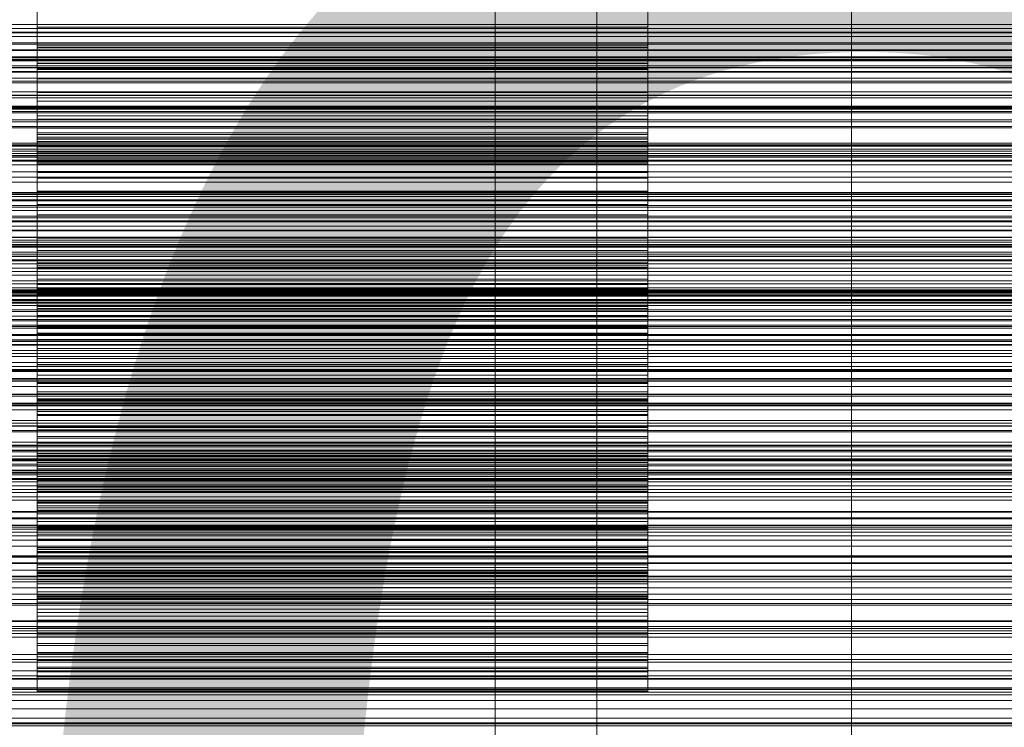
# Model space of a CAD drawing. Header units: millimetres. Extents: x -3490 to 61924, y -72580 to 6847.
# Tile 282 of 656: x 568 to 665, y -33939 to -33869. Entities that reach past the tile are written whole.
import ezdxf

# ---------------------------------------------------------------- set-up
doc = ezdxf.new("R2010")
doc.units = ezdxf.units.MM
for name, color, linetype, lineweight in [('COTAS_O', 1, 'Continuous', 0), ('COTAS_P', 1, 'Continuous', 0), ('frontal_briquetadora', 7, 'Continuous', 0), ('frontal_C01', 7, 'Continuous', 0), ('frontal_C03', 7, 'Continuous', 0), ('frontal_mezcladora', 7, 'Continuous', 0), ('frontal_secador', 7, 'Continuous', 0)]:
    doc.layers.add(name, color=color, linetype=linetype, lineweight=lineweight)
doc.dimstyles.new('R19_100', dxfattribs={"dimtxt": 250, "dimasz": 150, "dimexe": 150, "dimexo": 80, "dimgap": 100, "dimtad": 1, "dimtih": 1, "dimtoh": 1, "dimdsep": 46, "dimcen": 0.09, "dimadec": 0, "dimazin": 0, "dimtfac": 1, "dimtdec": 4, "dimtofl": 0, "dimtmove": 0, "dimatfit": 3, "dimfxl": 1, "dimtolj": 1, "dimtzin": 0, "dimarcsym": 0})

# ---------------------------------------------------------------- blocks, each defined once
blk = doc.blocks.new('DIM_R29_57')
at = {"layer": 'COTAS_O'}
for p, q in [((-1725, -33700), (-1575, -33655)), ((1725, -33700), (1575, -33655)), ((-1725, -34400), (-1725, -33700)), ((-1725, -33700), (1725, -33700)), ((-1725, -33700), (-1575, -33745)), ((1725, -33700), (1575, -33745)), ((1725, -34400), (1725, -33700))]:
    blk.add_line(p, q, dxfattribs=at)
blk.add_text('3450 O', height=250, dxfattribs=at).set_placement((0, -33600))
blk = doc.blocks.new('DIM_R29_58')
at = {"layer": 'COTAS_P'}
for p, q in [((-150, -32300), (550, -32300)), ((550, -32300), (505, -32450)), ((550, -34900), (550, -32300)), ((550, -32300), (595, -32450)), ((550, -34900), (505, -34750)), ((550, -34900), (595, -34750)), ((-150, -34900), (550, -34900))]:
    blk.add_line(p, q, dxfattribs=at)
blk.add_text('2600 P', height=250, rotation=90, dxfattribs=at).set_placement((450, -33600))
blk = doc.blocks.new('DIM_R29_61')
at = {"layer": 'COTAS_O'}
for p, q in [((-650, -34200), (-500, -34155)), ((650, -34200), (500, -34155)), ((-650, -34900), (-650, -34200)), ((-650, -34200), (650, -34200)), ((-650, -34200), (-500, -34245)), ((650, -34200), (500, -34245)), ((650, -34900), (650, -34200))]:
    blk.add_line(p, q, dxfattribs=at)
blk.add_text('1300 O', height=250, dxfattribs=at).set_placement((0, -34100))

msp = doc.modelspace()

# ---------------------------------------------------------------- linework, layer by layer
at = {"layer": 'frontal_briquetadora'}
for p, q in [((570, -33871.73), (570, -33858.775)), ((630, -33871.73), (630, -33858.775)), ((570, -33860.506), (570, -33873.301)), ((630, -33860.506), (630, -33873.301)), ((570, -33867.526), (570, -33869.487)), ((630, -33867.526), (630, -33869.487)), ((570, -33869.757), (570, -33867.894)), ((630, -33869.757), (630, -33867.894)), ((750, -33869.493), (550, -33869.493)), ((630, -33869.487), (570, -33869.487)), ((570, -33869.487), (570, -33871.579)), ((630, -33869.487), (630, -33871.579)), ((750, -33869.887), (550, -33869.887)), ((750, -33870.646), (550, -33870.646)), ((570, -33871.759), (570, -33869.757)), ((630, -33869.757), (570, -33869.757)), ((630, -33871.759), (630, -33869.757)), ((750, -33871.417), (550, -33871.417)), ((630, -33871.579), (570, -33871.579)), ((570, -33871.579), (570, -33873.798)), ((630, -33871.579), (630, -33873.798)), ((750, -33871.969), (550, -33871.969)), ((750, -33872.027), (550, -33872.027)), ((570, -33877.01), (570, -33871.73)), ((630, -33871.73), (570, -33871.73)), ((570, -33873.892), (570, -33871.759)), ((630, -33871.759), (570, -33871.759)), ((630, -33877.01), (630, -33871.73)), ((630, -33873.892), (630, -33871.759)), ((750, -33872.673), (550, -33872.673)), ((750, -33872.882), (550, -33872.882)), ((750, -33873.056), (550, -33873.056)), ((570, -33878.781), (570, -33873.278)), ((630, -33873.278), (570, -33873.278)), ((570, -33873.278), (570, -33884.564)), ((630, -33873.301), (570, -33873.301)), ((570, -33873.301), (570, -33878.809)), ((630, -33878.781), (630, -33873.278)), ((630, -33873.278), (630, -33884.564)), ((630, -33873.301), (630, -33878.809)), ((750, -33873.693), (550, -33873.693)), ((750, -33873.733), (550, -33873.733)), ((630, -33873.798), (570, -33873.798)), ((570, -33873.798), (570, -33880.701)), ((570, -33876.147), (570, -33873.892)), ((630, -33873.892), (570, -33873.892)), ((630, -33873.798), (630, -33880.701)), ((630, -33876.147), (630, -33873.892)), ((750, -33874.764), (550, -33874.764)), ((750, -33875.053), (550, -33875.053)), ((570, -33885.883), (570, -33874.825)), ((630, -33874.825), (570, -33874.825)), ((570, -33874.825), (570, -33880.551)), ((630, -33885.883), (630, -33874.825)), ((630, -33874.825), (630, -33880.551)), ((750, -33876.089), (550, -33876.089)), ((750, -33876.429), (550, -33876.429)), ((570, -33882.966), (570, -33876.147)), ((630, -33876.147), (570, -33876.147)), ((630, -33882.966), (630, -33876.147)), ((750, -33876.669), (550, -33876.669)), ((750, -33876.697), (550, -33876.697)), ((570, -33878.445), (570, -33877.01)), ((630, -33877.01), (570, -33877.01)), ((630, -33878.445), (630, -33877.01)), ((750, -33877.601), (550, -33877.601)), ((750, -33877.61), (550, -33877.61)), ((750, -33877.684), (550, -33877.684)), ((750, -33877.787), (550, -33877.787)), ((750, -33878.013), (550, -33878.013)), ((750, -33878.859), (550, -33878.859)), ((570, -33880.138), (570, -33878.445)), ((630, -33878.445), (570, -33878.445)), ((570, -33879.667), (570, -33878.781)), ((630, -33878.781), (570, -33878.781)), ((630, -33878.809), (570, -33878.809)), ((570, -33878.809), (570, -33880.287)), ((630, -33880.138), (630, -33878.445)), ((630, -33879.667), (630, -33878.781)), ((630, -33878.809), (630, -33880.287)), ((750, -33879.491), (550, -33879.491)), ((750, -33879.628), (550, -33879.628)), ((570, -33880.293), (570, -33879.667)), ((630, -33879.667), (570, -33879.667)), ((570, -33882.009), (570, -33880.138)), ((630, -33880.138), (570, -33880.138)), ((630, -33880.287), (570, -33880.287)), ((570, -33880.287), (570, -33882.02)), ((570, -33880.735), (570, -33880.293)), ((630, -33880.293), (630, -33879.667)), ((630, -33882.009), (630, -33880.138)), ((630, -33880.287), (630, -33882.02)), ((630, -33880.735), (630, -33880.293)), ((750, -33881.145), (550, -33881.145)), ((630, -33880.551), (570, -33880.551)), ((570, -33880.551), (570, -33881.49)), ((630, -33880.701), (570, -33880.701)), ((570, -33880.701), (570, -33880.988)), ((570, -33881.016), (570, -33880.735)), ((630, -33880.735), (570, -33880.735)), ((630, -33880.988), (570, -33880.988)), ((570, -33880.988), (570, -33881.137)), ((570, -33881.148), (570, -33881.016)), ((630, -33881.016), (570, -33881.016)), ((630, -33881.137), (570, -33881.137)), ((570, -33881.137), (570, -33881.148)), ((630, -33881.148), (570, -33881.148)), ((630, -33880.551), (630, -33881.49)), ((630, -33880.701), (630, -33880.988)), ((630, -33881.016), (630, -33880.735)), ((630, -33880.988), (630, -33881.137)), ((630, -33881.148), (630, -33881.016)), ((630, -33881.137), (630, -33881.148)), ((750, -33881.323), (550, -33881.323)), ((750, -33881.413), (550, -33881.413)), ((750, -33881.426), (550, -33881.426)), ((750, -33881.722), (550, -33881.722)), ((750, -33881.93), (550, -33881.93)), ((750, -33882.168), (550, -33882.168)), ((630, -33881.49), (570, -33881.49)), ((570, -33881.49), (570, -33882.172)), ((570, -33884.029), (570, -33882.009)), ((630, -33882.009), (570, -33882.009)), ((630, -33882.02), (570, -33882.02)), ((570, -33882.02), (570, -33883.927)), ((630, -33882.172), (570, -33882.172)), ((570, -33882.172), (570, -33882.674)), ((630, -33881.49), (630, -33882.172)), ((630, -33884.029), (630, -33882.009)), ((630, -33882.02), (630, -33883.927)), ((630, -33882.172), (630, -33882.674)), ((750, -33882.333), (550, -33882.333)), ((750, -33882.477), (550, -33882.477)), ((750, -33882.524), (550, -33882.524)), ((750, -33882.798), (550, -33882.798)), ((630, -33882.674), (570, -33882.674)), ((570, -33882.674), (570, -33883.017)), ((570, -33883.184), (570, -33882.966)), ((630, -33882.966), (570, -33882.966)), ((630, -33883.017), (570, -33883.017)), ((570, -33883.017), (570, -33883.213)), ((570, -33883.267), (570, -33883.184)), ((630, -33883.184), (570, -33883.184)), ((630, -33883.213), (570, -33883.213)), ((570, -33883.213), (570, -33883.267)), ((630, -33882.674), (630, -33883.017)), ((630, -33883.184), (630, -33882.966)), ((630, -33883.017), (630, -33883.213)), ((630, -33883.267), (630, -33883.184)), ((630, -33883.213), (630, -33883.267)), ((750, -33883.96), (550, -33883.96)), ((630, -33883.267), (570, -33883.267)), ((630, -33883.927), (570, -33883.927)), ((570, -33883.927), (570, -33885.981)), ((570, -33886.182), (570, -33884.029)), ((630, -33884.029), (570, -33884.029)), ((630, -33883.927), (630, -33885.981)), ((630, -33886.182), (630, -33884.029)), ((750, -33884.474), (550, -33884.474)), ((750, -33884.98), (550, -33884.98)), ((630, -33884.564), (570, -33884.564)), ((570, -33884.564), (570, -33891.693)), ((630, -33884.564), (630, -33891.693)), ((750, -33885.986), (550, -33885.986)), ((750, -33886.122), (550, -33886.122)), ((570, -33894.916), (570, -33885.863)), ((630, -33885.863), (570, -33885.863)), ((570, -33885.863), (570, -33893.179)), ((570, -33893.202), (570, -33885.883)), ((630, -33885.883), (570, -33885.883)), ((630, -33885.981), (570, -33885.981)), ((570, -33885.981), (570, -33888.166)), ((630, -33894.916), (630, -33885.863)), ((630, -33885.863), (630, -33893.179)), ((630, -33893.202), (630, -33885.883)), ((630, -33885.981), (630, -33888.166)), ((750, -33886.154), (550, -33886.154)), ((750, -33886.165), (550, -33886.165)), ((750, -33886.366), (550, -33886.366)), ((750, -33886.694), (550, -33886.694)), ((750, -33886.755), (550, -33886.755)), ((750, -33886.794), (550, -33886.794)), ((750, -33886.809), (550, -33886.809)), ((570, -33888.457), (570, -33886.182)), ((630, -33886.182), (570, -33886.182)), ((630, -33888.457), (630, -33886.182)), ((750, -33887.259), (550, -33887.259)), ((750, -33887.411), (550, -33887.411)), ((570, -33894.65), (570, -33887.149)), ((630, -33887.149), (570, -33887.149)), ((570, -33887.149), (570, -33895.915)), ((630, -33894.65), (630, -33887.149)), ((630, -33887.149), (630, -33895.915)), ((750, -33888.302), (550, -33888.302)), ((750, -33888.459), (550, -33888.459)), ((750, -33888.754), (550, -33888.754)), ((630, -33888.166), (570, -33888.166)), ((570, -33888.166), (570, -33890.47)), ((570, -33890.846), (570, -33888.457)), ((630, -33888.457), (570, -33888.457)), ((630, -33888.166), (630, -33890.47)), ((630, -33890.846), (630, -33888.457)), ((750, -33889.298), (550, -33889.298)), ((750, -33890.363), (550, -33890.363)), ((750, -33890.657), (550, -33890.657)), ((750, -33890.847), (550, -33890.847)), ((750, -33890.878), (550, -33890.878)), ((630, -33890.47), (570, -33890.47)), ((570, -33890.47), (570, -33892.885)), ((570, -33893.34), (570, -33890.846)), ((630, -33890.846), (570, -33890.846)), ((630, -33890.47), (630, -33892.885)), ((630, -33893.34), (630, -33890.846)), ((750, -33891.095), (550, -33891.095)), ((750, -33891.145), (550, -33891.145)), ((750, -33891.283), (550, -33891.283)), ((750, -33891.361), (550, -33891.361)), ((750, -33891.853), (550, -33891.853)), ((630, -33891.693), (570, -33891.693)), ((570, -33891.693), (570, -33893.477)), ((630, -33891.693), (630, -33893.477)), ((750, -33892.025), (550, -33892.025)), ((750, -33892.04), (550, -33892.04)), ((750, -33892.266), (550, -33892.266)), ((750, -33892.593), (550, -33892.593)), ((630, -33892.885), (570, -33892.885)), ((570, -33892.885), (570, -33895.403)), ((630, -33892.885), (630, -33895.403)), ((750, -33892.99), (550, -33892.99)), ((750, -33893.409), (550, -33893.409)), ((630, -33893.179), (570, -33893.179)), ((570, -33893.179), (570, -33894.502)), ((570, -33895.02), (570, -33893.202)), ((630, -33893.202), (570, -33893.202)), ((570, -33899.355), (570, -33893.34)), ((630, -33893.34), (570, -33893.34)), ((630, -33893.477), (570, -33893.477)), ((570, -33893.477), (570, -33895.477)), ((630, -33893.179), (630, -33894.502)), ((630, -33895.02), (630, -33893.202)), ((630, -33899.355), (630, -33893.34)), ((630, -33893.477), (630, -33895.477)), ((750, -33894.094), (550, -33894.094)), ((750, -33894.655), (550, -33894.655)), ((630, -33894.502), (570, -33894.502)), ((570, -33894.502), (570, -33895.608)), ((570, -33896.019), (570, -33894.65)), ((630, -33894.65), (570, -33894.65)), ((630, -33894.502), (630, -33895.608)), ((630, -33896.019), (630, -33894.65)), ((750, -33894.959), (550, -33894.959)), ((750, -33895.539), (550, -33895.539)), ((750, -33895.64), (550, -33895.64)), ((570, -33903.535), (570, -33894.916)), ((630, -33894.916), (570, -33894.916)), ((570, -33897.049), (570, -33895.02)), ((630, -33895.02), (570, -33895.02)), ((630, -33895.403), (570, -33895.403)), ((570, -33895.403), (570, -33901.296)), ((630, -33895.477), (570, -33895.477)), ((570, -33895.477), (570, -33897.626)), ((630, -33895.608), (570, -33895.608)), ((570, -33895.608), (570, -33896.557)), ((630, -33903.535), (630, -33894.916)), ((630, -33897.049), (630, -33895.02)), ((630, -33895.403), (630, -33901.296)), ((630, -33895.477), (630, -33897.626)), ((630, -33895.608), (630, -33896.557)), ((750, -33895.814), (550, -33895.814)), ((750, -33896.078), (550, -33896.078)), ((750, -33896.156), (550, -33896.156)), ((750, -33896.498), (550, -33896.498)), ((570, -33904.661), (570, -33895.901)), ((630, -33895.901), (570, -33895.901)), ((570, -33895.901), (570, -33902.266)), ((630, -33895.915), (570, -33895.915)), ((570, -33895.915), (570, -33904.679)), ((570, -33897.176), (570, -33896.019)), ((630, -33896.019), (570, -33896.019)), ((630, -33896.557), (570, -33896.557)), ((570, -33896.557), (570, -33897.369)), ((630, -33904.661), (630, -33895.901)), ((630, -33895.901), (630, -33902.266)), ((630, -33895.915), (630, -33904.679)), ((630, -33897.176), (630, -33896.019)), ((630, -33896.557), (630, -33897.369)), ((750, -33896.848), (550, -33896.848)), ((750, -33897.081), (550, -33897.081)), ((570, -33902.896), (570, -33896.861)), ((630, -33896.861), (570, -33896.861)), ((570, -33896.861), (570, -33905.76)), ((570, -33899.223), (570, -33897.049)), ((630, -33897.049), (570, -33897.049)), ((570, -33898.181), (570, -33897.176)), ((630, -33897.176), (570, -33897.176)), ((630, -33897.369), (570, -33897.369)), ((570, -33897.369), (570, -33898.051)), ((630, -33897.626), (570, -33897.626)), ((570, -33897.626), (570, -33899.896)), ((630, -33902.896), (630, -33896.861)), ((630, -33896.861), (630, -33905.76)), ((630, -33899.223), (630, -33897.049)), ((630, -33898.181), (630, -33897.176)), ((630, -33897.369), (630, -33898.051)), ((630, -33897.626), (630, -33899.896)), ((750, -33898.465), (550, -33898.465)), ((630, -33898.051), (570, -33898.051)), ((570, -33898.051), (570, -33898.608)), ((570, -33899.051), (570, -33898.181)), ((630, -33898.181), (570, -33898.181)), ((630, -33898.608), (570, -33898.608)), ((570, -33898.608), (570, -33899.043)), ((630, -33898.051), (630, -33898.608)), ((630, -33899.051), (630, -33898.181)), ((630, -33898.608), (630, -33899.043)), ((750, -33899.002), (550, -33899.002)), ((750, -33899.132), (550, -33899.132)), ((750, -33899.313), (550, -33899.313)), ((630, -33899.043), (570, -33899.043)), ((570, -33899.043), (570, -33899.355)), ((570, -33899.795), (570, -33899.051)), ((630, -33899.051), (570, -33899.051)), ((570, -33901.515), (570, -33899.223)), ((630, -33899.223), (570, -33899.223)), ((630, -33899.355), (570, -33899.355)), ((630, -33899.043), (630, -33899.355)), ((630, -33899.795), (630, -33899.051)), ((630, -33901.515), (630, -33899.223)), ((750, -33900.023), (550, -33900.023)), ((750, -33900.47), (550, -33900.47)), ((570, -33900.416), (570, -33899.795)), ((630, -33899.795), (570, -33899.795)), ((630, -33899.896), (570, -33899.896)), ((570, -33899.896), (570, -33902.275)), ((570, -33900.916), (570, -33900.416)), ((630, -33900.416), (570, -33900.416)), ((630, -33900.416), (630, -33899.795)), ((630, -33899.896), (630, -33902.275)), ((630, -33900.916), (630, -33900.416)), ((750, -33900.929), (550, -33900.929)), ((750, -33900.959), (550, -33900.959)), ((750, -33900.978), (550, -33900.978)), ((570, -33901.296), (570, -33900.916)), ((630, -33900.916), (570, -33900.916)), ((630, -33901.296), (570, -33901.296)), ((570, -33903.912), (570, -33901.515)), ((630, -33901.515), (570, -33901.515)), ((630, -33901.296), (630, -33900.916)), ((630, -33903.912), (630, -33901.515)), ((750, -33901.787), (550, -33901.787)), ((570, -33902.266), (570, -33911.943)), ((630, -33902.275), (570, -33902.275)), ((570, -33902.275), (570, -33904.75)), ((630, -33902.266), (630, -33911.943)), ((630, -33902.275), (630, -33904.75)), ((750, -33903.06), (550, -33903.06)), ((750, -33903.371), (550, -33903.371)), ((750, -33903.441), (550, -33903.441)), ((750, -33903.462), (550, -33903.462)), ((570, -33906.245), (570, -33902.887)), ((630, -33902.887), (570, -33902.887)), ((570, -33902.887), (570, -33912.653)), ((570, -33912.664), (570, -33902.896)), ((630, -33902.896), (570, -33902.896)), ((570, -33913.324), (570, -33903.473)), ((630, -33903.473), (570, -33903.473)), ((570, -33903.473), (570, -33906.474)), ((570, -33905.579), (570, -33903.535)), ((630, -33903.535), (570, -33903.535)), ((630, -33906.245), (630, -33902.887)), ((630, -33902.887), (630, -33912.653)), ((630, -33912.664), (630, -33902.896)), ((630, -33913.324), (630, -33903.473)), ((630, -33903.473), (630, -33906.474)), ((630, -33905.579), (630, -33903.535)), ((750, -33904.239), (550, -33904.239)), ((570, -33906.402), (570, -33903.912)), ((630, -33903.912), (570, -33903.912)), ((630, -33906.402), (630, -33903.912)), ((750, -33904.514), (550, -33904.514)), ((570, -33906.356), (570, -33904.661)), ((630, -33904.661), (570, -33904.661)), ((630, -33904.679), (570, -33904.679)), ((570, -33904.679), (570, -33906.746)), ((630, -33904.75), (570, -33904.75)), ((570, -33904.75), (570, -33907.314)), ((630, -33906.356), (630, -33904.661)), ((630, -33904.679), (630, -33906.746)), ((630, -33904.75), (630, -33907.314)), ((750, -33905.777), (550, -33905.777)), ((750, -33905.983), (550, -33905.983)), ((570, -33907.787), (570, -33905.579)), ((630, -33905.579), (570, -33905.579)), ((630, -33905.76), (570, -33905.76)), ((570, -33905.76), (570, -33907.492)), ((570, -33916.495), (570, -33906.245)), ((630, -33906.245), (570, -33906.245)), ((570, -33907.886), (570, -33906.356)), ((630, -33906.356), (570, -33906.356)), ((570, -33908.978), (570, -33906.402)), ((630, -33906.402), (570, -33906.402)), ((630, -33907.787), (630, -33905.579)), ((630, -33905.76), (630, -33907.492)), ((630, -33916.495), (630, -33906.245)), ((630, -33907.886), (630, -33906.356)), ((630, -33908.978), (630, -33906.402)), ((750, -33906.663), (550, -33906.663)), ((750, -33906.884), (550, -33906.884)), ((750, -33906.939), (550, -33906.939)), ((570, -33916.754), (570, -33906.471)), ((570, -33906.471), (570, -33906.654)), ((630, -33906.474), (570, -33906.474)), ((570, -33906.474), (570, -33916.758)), ((630, -33906.654), (570, -33906.654)), ((570, -33906.654), (570, -33916.963)), ((630, -33906.746), (570, -33906.746)), ((570, -33906.746), (570, -33908.97)), ((630, -33907.314), (570, -33907.314)), ((570, -33907.314), (570, -33909.959)), ((630, -33916.754), (630, -33906.471)), ((630, -33906.471), (630, -33906.654)), ((630, -33906.474), (630, -33916.758)), ((630, -33906.654), (630, -33916.963)), ((630, -33906.746), (630, -33908.97)), ((630, -33907.314), (630, -33909.959)), ((630, -33907.492), (570, -33907.492)), ((570, -33907.492), (570, -33909.065)), ((570, -33910.105), (570, -33907.787)), ((630, -33907.787), (570, -33907.787)), ((570, -33909.295), (570, -33907.886)), ((630, -33907.886), (570, -33907.886)), ((630, -33907.492), (630, -33909.065)), ((630, -33910.105), (630, -33907.787)), ((630, -33909.295), (630, -33907.886)), ((750, -33908.395), (550, -33908.395)), ((750, -33908.636), (550, -33908.636)), ((750, -33908.909), (550, -33908.909)), ((630, -33908.97), (570, -33908.97)), ((570, -33908.97), (570, -33911.3)), ((570, -33911.632), (570, -33908.978)), ((630, -33908.978), (570, -33908.978)), ((630, -33909.065), (570, -33909.065)), ((570, -33909.065), (570, -33910.523)), ((570, -33910.596), (570, -33909.295)), ((630, -33909.295), (570, -33909.295)), ((630, -33908.97), (630, -33911.3)), ((630, -33911.632), (630, -33908.978)), ((630, -33909.065), (630, -33910.523)), ((630, -33910.596), (630, -33909.295)), ((750, -33909.349), (550, -33909.349)), ((630, -33909.959), (570, -33909.959)), ((570, -33909.959), (570, -33914.784)), ((570, -33912.512), (570, -33910.105)), ((630, -33910.105), (570, -33910.105)), ((630, -33909.959), (630, -33914.784)), ((630, -33912.512), (630, -33910.105)), ((750, -33910.519), (550, -33910.519)), ((750, -33910.789), (550, -33910.789)), ((750, -33910.971), (550, -33910.971)), ((630, -33910.523), (570, -33910.523)), ((570, -33910.523), (570, -33911.876)), ((570, -33911.795), (570, -33910.596)), ((630, -33910.596), (570, -33910.596)), ((630, -33910.523), (630, -33911.876)), ((630, -33911.795), (630, -33910.596)), ((750, -33911.465), (550, -33911.465)), ((750, -33912.136), (550, -33912.136)), ((630, -33911.3), (570, -33911.3)), ((570, -33911.3), (570, -33913.716)), ((570, -33916.304), (570, -33911.632)), ((630, -33911.632), (570, -33911.632)), ((570, -33912.892), (570, -33911.795)), ((630, -33911.795), (570, -33911.795)), ((630, -33911.876), (570, -33911.876)), ((570, -33911.876), (570, -33913.131)), ((630, -33911.943), (570, -33911.943)), ((570, -33911.943), (570, -33914.144)), ((630, -33911.3), (630, -33913.716)), ((630, -33916.304), (630, -33911.632)), ((630, -33912.892), (630, -33911.795)), ((630, -33911.876), (630, -33913.131)), ((630, -33911.943), (630, -33914.144)), ((570, -33914.997), (570, -33912.512)), ((630, -33912.512), (570, -33912.512)), ((630, -33912.653), (570, -33912.653)), ((570, -33912.653), (570, -33914.635)), ((570, -33914.876), (570, -33912.664)), ((630, -33912.664), (570, -33912.664)), ((570, -33913.889), (570, -33912.892)), ((630, -33912.892), (570, -33912.892)), ((630, -33913.131), (570, -33913.131)), ((570, -33913.131), (570, -33914.287)), ((630, -33914.997), (630, -33912.512)), ((630, -33912.653), (630, -33914.635)), ((630, -33914.876), (630, -33912.664)), ((630, -33913.889), (630, -33912.892)), ((630, -33913.131), (630, -33914.287)), ((750, -33913.255), (550, -33913.255)), ((750, -33913.558), (550, -33913.558)), ((570, -33915.332), (570, -33913.324)), ((630, -33913.324), (570, -33913.324)), ((630, -33913.716), (570, -33913.716)), ((570, -33913.716), (570, -33916.205)), ((570, -33914.784), (570, -33913.889)), ((630, -33913.889), (570, -33913.889)), ((630, -33914.144), (570, -33914.144)), ((570, -33914.144), (570, -33916.449)), ((630, -33915.332), (630, -33913.324)), ((630, -33913.716), (630, -33916.205)), ((630, -33914.784), (630, -33913.889)), ((630, -33914.144), (630, -33916.449)), ((750, -33914.184), (550, -33914.184)), ((750, -33914.39), (550, -33914.39)), ((750, -33914.783), (550, -33914.783)), ((630, -33914.287), (570, -33914.287)), ((570, -33914.287), (570, -33915.345)), ((630, -33914.635), (570, -33914.635)), ((570, -33914.635), (570, -33916.511)), ((630, -33914.784), (570, -33914.784)), ((570, -33917.185), (570, -33914.876)), ((630, -33914.876), (570, -33914.876)), ((570, -33917.548), (570, -33914.997)), ((630, -33914.997), (570, -33914.997)), ((630, -33914.287), (630, -33915.345)), ((630, -33914.635), (630, -33916.511)), ((630, -33917.185), (630, -33914.876)), ((630, -33917.548), (630, -33914.997)), ((750, -33915.451), (550, -33915.451)), ((750, -33915.886), (550, -33915.886)), ((570, -33917.243), (570, -33915.332)), ((630, -33915.332), (570, -33915.332)), ((630, -33915.345), (570, -33915.345)), ((570, -33915.345), (570, -33916.304)), ((630, -33917.243), (630, -33915.332)), ((630, -33915.345), (630, -33916.304)), ((630, -33916.205), (570, -33916.205)), ((570, -33916.205), (570, -33918.757)), ((630, -33916.304), (570, -33916.304)), ((630, -33916.449), (570, -33916.449)), ((570, -33916.449), (570, -33918.82)), ((570, -33918.744), (570, -33916.495)), ((630, -33916.495), (570, -33916.495)), ((630, -33916.511), (570, -33916.511)), ((570, -33916.511), (570, -33918.31)), ((570, -33918.922), (570, -33916.754)), ((630, -33916.754), (570, -33916.754)), ((630, -33916.758), (570, -33916.758)), ((570, -33916.758), (570, -33919.004)), ((630, -33916.963), (570, -33916.963)), ((570, -33916.963), (570, -33919.146)), ((630, -33916.205), (630, -33918.757)), ((630, -33916.449), (630, -33918.82)), ((630, -33918.744), (630, -33916.495)), ((630, -33916.511), (630, -33918.31)), ((630, -33918.922), (630, -33916.754)), ((630, -33916.758), (630, -33919.004)), ((630, -33916.963), (630, -33919.146)), ((750, -33917.941), (550, -33917.941)), ((750, -33918.028), (550, -33918.028)), ((570, -33919.555), (570, -33917.185)), ((630, -33917.185), (570, -33917.185)), ((570, -33919.08), (570, -33917.243)), ((630, -33917.243), (570, -33917.243)), ((570, -33920.159), (570, -33917.548)), ((630, -33917.548), (570, -33917.548)), ((630, -33919.555), (630, -33917.185)), ((630, -33919.08), (630, -33917.243)), ((630, -33920.159), (630, -33917.548)), ((750, -33918.65), (550, -33918.65)), ((750, -33918.677), (550, -33918.677)), ((750, -33918.855), (550, -33918.855)), ((630, -33918.31), (570, -33918.31)), ((570, -33918.31), (570, -33920.035)), ((570, -33921.029), (570, -33918.744)), ((630, -33918.744), (570, -33918.744)), ((630, -33918.757), (570, -33918.757)), ((570, -33918.757), (570, -33921.364)), ((630, -33918.82), (570, -33918.82)), ((570, -33918.82), (570, -33921.244)), ((570, -33921.052), (570, -33918.922)), ((630, -33918.922), (570, -33918.922)), ((630, -33919.004), (570, -33919.004)), ((570, -33919.004), (570, -33921.28)), ((630, -33918.31), (630, -33920.035)), ((630, -33921.029), (630, -33918.744)), ((630, -33918.757), (630, -33921.364)), ((630, -33918.82), (630, -33921.244)), ((630, -33921.052), (630, -33918.922)), ((630, -33919.004), (630, -33921.28)), ((750, -33919.357), (550, -33919.357)), ((570, -33920.849), (570, -33919.08)), ((630, -33919.08), (570, -33919.08)), ((630, -33919.146), (570, -33919.146)), ((570, -33919.146), (570, -33921.298)), ((570, -33921.972), (570, -33919.555)), ((630, -33919.555), (570, -33919.555)), ((630, -33920.849), (630, -33919.08)), ((630, -33919.146), (630, -33921.298)), ((630, -33921.972), (630, -33919.555)), ((750, -33920.717), (550, -33920.717)), ((630, -33920.035), (570, -33920.035)), ((570, -33920.035), (570, -33921.69)), ((570, -33922.822), (570, -33920.159)), ((630, -33920.159), (570, -33920.159)), ((570, -33922.551), (570, -33920.849)), ((630, -33920.849), (570, -33920.849)), ((630, -33920.035), (630, -33921.69)), ((630, -33922.822), (630, -33920.159)), ((630, -33922.551), (630, -33920.849)), ((750, -33921.706), (550, -33921.706)), ((750, -33921.797), (550, -33921.797)), ((570, -33923.335), (570, -33921.029)), ((630, -33921.029), (570, -33921.029)), ((570, -33923.149), (570, -33921.052)), ((630, -33921.052), (570, -33921.052)), ((630, -33921.244), (570, -33921.244)), ((570, -33921.244), (570, -33923.709)), ((630, -33921.28), (570, -33921.28)), ((570, -33921.28), (570, -33923.571)), ((630, -33921.298), (570, -33921.298)), ((570, -33921.298), (570, -33923.423)), ((630, -33921.364), (570, -33921.364)), ((570, -33921.364), (570, -33924.021)), ((630, -33921.69), (570, -33921.69)), ((570, -33921.69), (570, -33923.273)), ((630, -33923.335), (630, -33921.029)), ((630, -33923.149), (630, -33921.052)), ((630, -33921.244), (630, -33923.709)), ((630, -33921.28), (630, -33923.571)), ((630, -33921.298), (630, -33923.423)), ((630, -33921.364), (630, -33924.021)), ((630, -33921.69), (630, -33923.273)), ((750, -33922.354), (550, -33922.354)), ((570, -33924.428), (570, -33921.972)), ((630, -33921.972), (570, -33921.972)), ((570, -33924.185), (570, -33922.551)), ((630, -33922.551), (570, -33922.551)), ((570, -33926.214), (570, -33922.822)), ((630, -33922.822), (570, -33922.822)), ((630, -33924.428), (630, -33921.972)), ((630, -33924.185), (630, -33922.551)), ((630, -33926.214), (630, -33922.822)), ((750, -33923.666), (550, -33923.666)), ((750, -33923.747), (550, -33923.747)), ((570, -33925.213), (570, -33923.149)), ((630, -33923.149), (570, -33923.149)), ((630, -33923.273), (570, -33923.273)), ((570, -33923.273), (570, -33924.782)), ((570, -33925.653), (570, -33923.335)), ((630, -33923.335), (570, -33923.335)), ((630, -33923.423), (570, -33923.423)), ((570, -33923.423), (570, -33925.52)), ((630, -33923.571), (570, -33923.571)), ((570, -33923.571), (570, -33925.87)), ((630, -33923.709), (570, -33923.709)), ((570, -33923.709), (570, -33926.209)), ((630, -33925.213), (630, -33923.149)), ((630, -33923.273), (630, -33924.782)), ((630, -33925.653), (630, -33923.335)), ((630, -33923.423), (630, -33925.52)), ((630, -33923.571), (630, -33925.87)), ((630, -33923.709), (630, -33926.209)), ((750, -33924.242), (550, -33924.242)), ((630, -33924.021), (570, -33924.021)), ((570, -33924.021), (570, -33927.237)), ((570, -33925.748), (570, -33924.185)), ((630, -33924.185), (570, -33924.185)), ((570, -33926.913), (570, -33924.428)), ((630, -33924.428), (570, -33924.428)), ((630, -33924.782), (570, -33924.782)), ((570, -33924.782), (570, -33926.214)), ((630, -33924.021), (630, -33927.237)), ((630, -33925.748), (630, -33924.185)), ((630, -33926.913), (630, -33924.428)), ((630, -33924.782), (630, -33926.214)), ((750, -33924.829), (550, -33924.829)), ((750, -33925.452), (550, -33925.452)), ((570, -33927.241), (570, -33925.213)), ((630, -33925.213), (570, -33925.213)), ((630, -33925.52), (570, -33925.52)), ((570, -33925.52), (570, -33927.584)), ((570, -33927.976), (570, -33925.653)), ((630, -33925.653), (570, -33925.653)), ((570, -33927.237), (570, -33925.748)), ((630, -33925.748), (570, -33925.748)), ((630, -33927.241), (630, -33925.213)), ((630, -33925.52), (630, -33927.584)), ((630, -33927.976), (630, -33925.653)), ((630, -33927.237), (630, -33925.748)), ((750, -33925.953), (550, -33925.953)), ((630, -33925.87), (570, -33925.87)), ((570, -33925.87), (570, -33928.169)), ((570, -33926.209), (570, -33928.736)), ((630, -33926.214), (570, -33926.214)), ((630, -33925.87), (630, -33928.169)), ((630, -33926.209), (630, -33928.736)), ((570, -33929.422), (570, -33926.913)), ((630, -33926.913), (570, -33926.913)), ((630, -33927.237), (570, -33927.237)), ((570, -33929.23), (570, -33927.241)), ((630, -33927.584), (570, -33927.584)), ((570, -33927.584), (570, -33929.613)), ((630, -33929.422), (630, -33926.913)), ((630, -33929.23), (630, -33927.241)), ((630, -33927.584), (630, -33929.613)), ((750, -33928.05), (550, -33928.05)), ((750, -33928.6), (550, -33928.6)), ((570, -33930.299), (570, -33927.976)), ((630, -33927.976), (570, -33927.976)), ((630, -33928.169), (570, -33928.169)), ((570, -33928.169), (570, -33930.464)), ((630, -33930.299), (630, -33927.976)), ((630, -33928.169), (630, -33930.464)), ((750, -33928.81), (550, -33928.81)), ((750, -33929.034), (550, -33929.034)), ((750, -33929.304), (550, -33929.304)), ((630, -33928.736), (570, -33928.736)), ((570, -33928.736), (570, -33931.284)), ((570, -33931.175), (570, -33929.23)), ((630, -33929.23), (570, -33929.23)), ((570, -33931.949), (570, -33929.422)), ((630, -33929.422), (570, -33929.422)), ((630, -33929.613), (570, -33929.613)), ((570, -33929.613), (570, -33931.602)), ((630, -33928.736), (630, -33931.284)), ((630, -33931.175), (630, -33929.23)), ((630, -33931.949), (630, -33929.422)), ((630, -33929.613), (630, -33931.602)), ((750, -33929.663), (550, -33929.663)), ((570, -33932.615), (570, -33930.299)), ((630, -33930.299), (570, -33930.299)), ((630, -33930.464), (570, -33930.464)), ((570, -33930.464), (570, -33932.748)), ((630, -33932.615), (630, -33930.299)), ((630, -33930.464), (630, -33932.748)), ((750, -33931.373), (550, -33931.373)), ((570, -33933.074), (570, -33931.175)), ((630, -33931.175), (570, -33931.175)), ((630, -33931.284), (570, -33931.284)), ((570, -33931.284), (570, -33933.074)), ((630, -33933.074), (630, -33931.175)), ((630, -33931.284), (630, -33933.074)), ((750, -33932.126), (550, -33932.126)), ((630, -33931.602), (570, -33931.602)), ((570, -33931.602), (570, -33933.548)), ((570, -33933.548), (570, -33931.949)), ((630, -33931.949), (570, -33931.949)), ((630, -33931.602), (630, -33933.548)), ((630, -33933.548), (630, -33931.949)), ((750, -33933.443), (550, -33933.443)), ((570, -33934.92), (570, -33932.615)), ((630, -33932.615), (570, -33932.615)), ((630, -33932.748), (570, -33932.748)), ((570, -33932.748), (570, -33935.018)), ((630, -33933.074), (570, -33933.074)), ((630, -33934.92), (630, -33932.615)), ((630, -33932.748), (630, -33935.018)), ((750, -33933.718), (550, -33933.718)), ((750, -33933.789), (550, -33933.789)), ((630, -33933.548), (570, -33933.548)), ((750, -33934.783), (550, -33934.783)), ((750, -33934.806), (550, -33934.806)), ((750, -33935.051), (550, -33935.051)), ((570, -33935.018), (570, -33934.92)), ((630, -33934.92), (570, -33934.92)), ((630, -33935.018), (570, -33935.018)), ((630, -33935.018), (630, -33934.92)), ((750, -33938.08), (550, -33938.08)), ((750, -33938.183), (550, -33938.183)), ((750, -33938.361), (550, -33938.361))]:
    msp.add_line(p, q, dxfattribs=at)
at = {"layer": 'frontal_C01'}
for p, q in [((980, -33912.304), (-980, -33912.304)), ((980, -33917.304), (-980, -33917.304))]:
    msp.add_line(p, q, dxfattribs=at)
at = {"layer": 'frontal_C03'}
for p, q in [((1250, -33870.24), (-1250, -33870.24)), ((-1250, -33871.297), (1250, -33871.297)), ((-1250, -33872.731), (1250, -33872.731)), ((-1250, -33873.529), (1250, -33873.529)), ((-1250, -33874.113), (1250, -33874.113)), ((1250, -33874.149), (-1250, -33874.149)), ((1250, -33875.207), (-1250, -33875.207)), ((-1250, -33876.451), (1250, -33876.451)), ((1250, -33877.514), (-1250, -33877.514)), ((-1250, -33877.581), (1250, -33877.581)), ((1250, -33878.167), (-1250, -33878.167)), ((1250, -33879.049), (-1250, -33879.049)), ((-1250, -33881.3), (1250, -33881.3)), ((-1250, -33882.897), (1250, -33882.897)), ((-1500, -33883.261), (1500, -33883.261)), ((-1250, -33887.744), (1250, -33887.744)), ((1250, -33888.855), (-1250, -33888.855)), ((-1250, -33889.699), (1250, -33889.699)), ((1250, -33889.737), (-1250, -33889.737)), ((1250, -33890.39), (-1250, -33890.39)), ((1500, -33892.245), (-1500, -33892.245)), ((1250, -33892.697), (-1250, -33892.697)), ((-1250, -33893.755), (1250, -33893.755)), ((-1268, -33895.717), (1268, -33895.717)), ((-1250, -33895.344), (1250, -33895.344)), ((-1268, -33895.941), (1268, -33895.941)), ((-1268, -33896.106), (1268, -33896.106)), ((-1268, -33896.763), (1268, -33896.763)), ((1250, -33896.607), (-1250, -33896.607)), ((-1268, -33897.081), (1268, -33897.081)), ((1250, -33897.525), (-1250, -33897.525)), ((1250, -33897.664), (-1250, -33897.664)), ((-1268, -33898.127), (1268, -33898.127)), ((-1268, -33898.576), (1268, -33898.576)), ((-1268, -33899.939), (1268, -33899.939)), ((-1268, -33900.489), (1268, -33900.489)), ((1250, -33899.972), (-1250, -33899.972)), ((1250, -33900.625), (-1250, -33900.625)), ((1250, -33901.506), (-1250, -33901.506)), ((-1268, -33902.077), (1268, -33902.077)), ((1268, -33902.69), (-1268, -33902.69)), ((-1268, -33904.394), (1268, -33904.394)), ((-1250, -33903.582), (1250, -33903.582)), ((-1268, -33905.029), (1268, -33905.029)), ((-1250, -33905.841), (1250, -33905.841)), ((-1268, -33906.733), (1268, -33906.733)), ((-1268, -33907.346), (1268, -33907.346)), ((-1268, -33908.934), (1268, -33908.934)), ((-1268, -33909.484), (1268, -33909.484)), ((-1268, -33910.847), (1268, -33910.847)), ((-1268, -33911.296), (1268, -33911.296)), ((1250, -33911.313), (-1250, -33911.313)), ((-1250, -33911.898), (1250, -33911.898)), ((1250, -33912.194), (-1250, -33912.194)), ((-1268, -33912.342), (1268, -33912.342)), ((-1268, -33912.66), (1268, -33912.66)), ((1250, -33912.848), (-1250, -33912.848)), ((-1268, -33913.317), (1268, -33913.317)), ((-1268, -33913.482), (1268, -33913.482)), ((-1268, -33913.706), (1268, -33913.706)), ((-1250, -33914.079), (1250, -33914.079)), ((1250, -33915.155), (-1250, -33915.155)), ((-1250, -33916.212), (1250, -33916.212)), ((1500, -33917.367), (-1500, -33917.367)), ((1250, -33919.065), (-1250, -33919.065)), ((-1250, -33919.724), (1250, -33919.724)), ((1250, -33920.122), (-1250, -33920.122)), ((-1250, -33921.679), (1250, -33921.679)), ((1250, -33922.429), (-1250, -33922.429)), ((1250, -33923.083), (-1250, -33923.083)), ((1250, -33923.964), (-1250, -33923.964)), ((-1500, -33926.351), (1500, -33926.351)), ((-1250, -33926.526), (1250, -33926.526)), ((-1250, -33928.123), (1250, -33928.123)), ((-1250, -33931.843), (1250, -33931.843)), ((-1250, -33932.972), (1250, -33932.972)), ((1250, -33933.77), (-1250, -33933.77)), ((1250, -33934.652), (-1250, -33934.652)), ((-1250, -33935.31), (1250, -33935.31)), ((-1250, -33935.894), (1250, -33935.894)), ((-1250, -33936.692), (1250, -33936.692)), ((1250, -33937.613), (-1250, -33937.613))]:
    msp.add_line(p, q, dxfattribs=at)
at = {"layer": 'frontal_mezcladora'}
for p, q in [((625, -34725), (625, -33700)), ((650, -34725), (650, -33700)), ((615, -34760), (615, -33730)), ((625, -34725), (625, -33730)), ((650, -34760), (650, -33730))]:
    msp.add_line(p, q, dxfattribs=at)
at = {"layer": 'frontal_secador'}
for p, q in [((1250, -33870.291), (-1250, -33870.291)), ((1250, -33873), (-1250, -33873))]:
    msp.add_line(p, q, dxfattribs=at)

# ---------------------------------------------------------------- dimensions: what is measured, and where the dimension line sits
at = {"layer": 'COTAS_O'}
for p1, p2, picture, middle in [((-1725, -34400), (1725, -34400), 'DIM_R29_57', (0, -33700)), ((-650, -34900), (650, -34900), 'DIM_R29_61', (0, -34200))]:
    dim = msp.add_aligned_dim(p1=p1, p2=p2, distance=700, text='<> O', dimstyle='R19_100', dxfattribs=at)
    dim.commit()
    dim.dimension.update_dxf_attribs({"geometry": picture, "text_midpoint": middle})
at = {"layer": 'COTAS_P'}
dim = msp.add_aligned_dim(p1=(-150, -34900), p2=(-150, -32300), distance=-700, text='<> P', dimstyle='R19_100', dxfattribs=at)
dim.commit()
dim.dimension.update_dxf_attribs({"geometry": 'DIM_R29_58', "text_midpoint": (550, -33600)})

doc.saveas('drawing.dxf')
